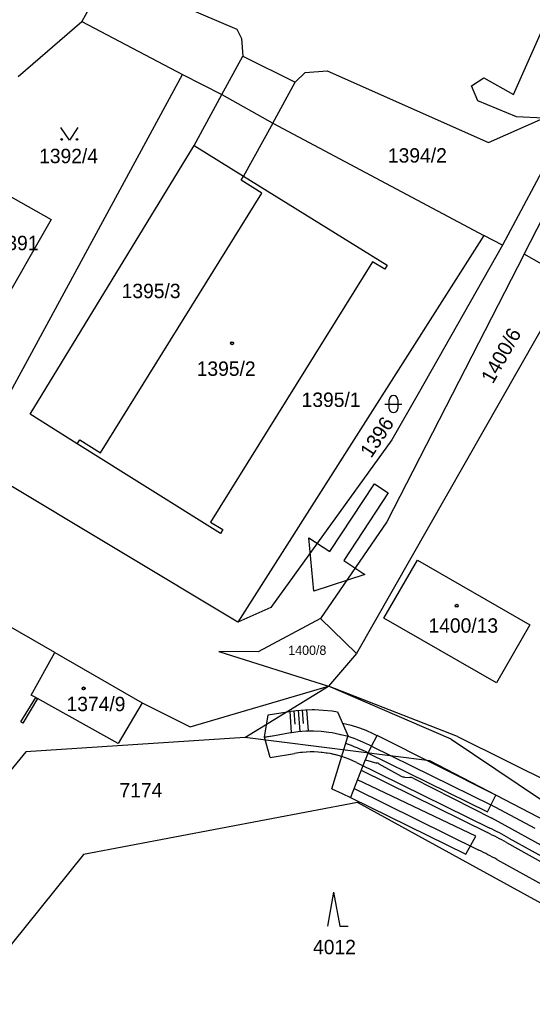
# Model space of a CAD drawing. Extents: x -593183 to -588034, y -1130415 to -1124994.
# Drawn here: x -590198.3 to -590137.7, y -1129520 to -1129405.1 of the extents above; entities that cross this region are included whole.
import ezdxf

# ---------------------------------------------------------------- set-up
doc = ezdxf.new("R2010")
doc.units = 0
for name, color, linetype in [('5', 7, 'Continuous'), ('Implicitní', 7, 'Continuous'), ('Vrstva 1', 7, 'Continuous'), ('Vrstva 10', 7, 'Continuous'), ('Vrstva 18', 7, 'Continuous'), ('Vrstva 19', 7, 'Continuous'), ('Vrstva 25', 7, 'Continuous'), ('Vrstva 4', 7, 'Continuous'), ('Vrstva 45', 7, 'Continuous')]:
    doc.layers.add(name, color=color, linetype=linetype)

msp = doc.modelspace()

# ---------------------------------------------------------------- linework, layer by layer
msp.add_line((-590156.74, -1129491.01), (-590142.64, -1129497.95))
for points in [[(-590160.18, -1129488.28), (-590159.14, -1129488.54), (-590158.27, -1129488.81), (-590158.17, -1129488.84), (-590157.42, -1129489.13), (-590156.59, -1129489.51), (-590156.12, -1129489.74)], [(-590169.36, -1129489.93), (-590168.18, -1129489.73), (-590166.31, -1129489.41), (-590166.18, -1129489.39), (-590165.41, -1129489.28), (-590164.5, -1129489.21), (-590163.78, -1129489.2), (-590163.59, -1129489.2), (-590162.68, -1129489.25), (-590161.78, -1129489.35), (-590161.37, -1129489.41), (-590160.88, -1129489.51), (-590159.51, -1129489.84)], [(-590169.29, -1129489.92), (-590168.18, -1129489.73), (-590166.31, -1129489.41), (-590166.18, -1129489.39), (-590165.41, -1129489.28), (-590164.5, -1129489.21), (-590163.78, -1129489.2), (-590163.59, -1129489.2), (-590162.68, -1129489.25), (-590161.78, -1129489.35), (-590161.37, -1129489.41), (-590160.88, -1129489.51), (-590160.24, -1129489.66)], [(-590157.14, -1129491.82), (-590143.04, -1129498.76)], [(-590161.43, -1129496.03), (-590160.22, -1129496.58), (-590159.22, -1129497.07)]]:
    msp.add_lwpolyline(points)
at = {"layer": '5'}
for p, q in [((-590168.69, -1129492.36), (-590165.84, -1129491.87)), ((-590159.22, -1129497.07), (-590145.6, -1129503.78))]:
    msp.add_line(p, q, dxfattribs=at)
msp.add_arc((-590163.81, -1129503.69), 12, 72.7754, 99.7544, dxfattribs=at)
at = {"layer": 'Implicitní'}
msp.add_line((-590160.76, -1129486.95), (-590159.51, -1129489.84), dxfattribs=at)
msp.add_lwpolyline([(-590168.93, -1129487.31), (-590166.68, -1129486.93), (-590166.51, -1129486.9), (-590165.62, -1129486.78), (-590164.57, -1129486.7), (-590163.74, -1129486.68), (-590163.47, -1129486.68), (-590162.43, -1129486.74), (-590161.39, -1129486.85), (-590160.76, -1129486.95)], dxfattribs=at)
at = {"layer": 'Vrstva 1'}
for p, q in [((-590187.88, -1129399.75), (-590190.94, -1129405.38)), ((-590187.88, -1129399.75), (-590172.63, -1129406.29)), ((-590126.27, -1129403.61), (-590141.28, -1129431.81)), ((-590198.48, -1129411.88), (-590190.94, -1129405.38)), ((-590190.94, -1129405.38), (-590179.07, -1129411.66)), ((-590172.63, -1129406.29), (-590172.1, -1129407.38)), ((-590172.1, -1129407.38), (-590171.95, -1129409.47)), ((-590171.95, -1129409.47), (-590165.74, -1129412.55)), ((-590203.92, -1129457.49), (-590179.07, -1129411.66)), ((-590179.07, -1129411.66), (-590174.42, -1129414.01)), ((-590165.74, -1129412.55), (-590164.56, -1129411.41)), ((-590164.56, -1129411.41), (-590161.96, -1129411.22)), ((-590161.96, -1129411.22), (-590142.91, -1129419.68)), ((-590177.69, -1129420.03), (-590174.42, -1129414.01)), ((-590174.42, -1129414.01), (-590168.4, -1129417.39)), ((-590168.4, -1129417.39), (-590171.84, -1129423.66)), ((-590168.4, -1129417.39), (-590143.46, -1129430.65)), ((-590142.91, -1129419.68), (-590136.42, -1129416.81)), ((-590197.06, -1129451.78), (-590177.69, -1129420.03)), ((-590204, -1129423.47), (-590194.57, -1129428.77)), ((-590172.13, -1129424.13), (-590171.84, -1129423.66)), ((-590169.67, -1129425.65), (-590172.13, -1129424.13)), ((-590171.84, -1129423.66), (-590154.89, -1129434.19)), ((-590188.73, -1129456.34), (-590169.67, -1129425.65)), ((-590194.57, -1129428.77), (-590206.35, -1129449.36)), ((-590138.72, -1129432.86), (-590136.44, -1129428.41)), ((-590143.46, -1129430.65), (-590172.52, -1129476.34)), ((-590141.28, -1129431.81), (-590143.46, -1129430.65)), ((-590141.28, -1129431.81), (-590151.22, -1129449.39)), ((-590156.62, -1129433.76), (-590175.74, -1129464.53)), ((-590155.18, -1129434.66), (-590156.62, -1129433.76)), ((-590138.72, -1129432.86), (-590154.93, -1129464.48)), ((-590133.39, -1129435.91), (-590138.72, -1129432.86)), ((-590154.89, -1129434.19), (-590155.18, -1129434.66)), ((-590133.39, -1129435.91), (-590158.5, -1129480.06)), ((-590194.13, -1129479.94), (-590246.38, -1129449.78)), ((-590151.22, -1129449.39), (-590154.32, -1129454.82)), ((-590191.48, -1129455.28), (-590197.06, -1129451.78)), ((-590191.48, -1129455.28), (-590191.19, -1129454.81)), ((-590174.58, -1129465.88), (-590191.48, -1129455.28)), ((-590191.19, -1129454.81), (-590188.73, -1129456.34)), ((-590154.32, -1129454.82), (-590168.61, -1129474.61)), ((-590172.52, -1129476.34), (-590203.92, -1129457.49)), ((-590175.74, -1129464.53), (-590174.3, -1129465.42)), ((-590154.93, -1129464.48), (-590162.75, -1129475.91)), ((-590174.3, -1129465.42), (-590174.58, -1129465.88)), ((-590155.29, -1129475.9), (-590151.29, -1129469.03)), ((-590151.29, -1129469.03), (-590138.04, -1129476.65)), ((-590168.61, -1129474.61), (-590172.52, -1129476.34)), ((-590162.75, -1129475.91), (-590170.13, -1129479.84)), ((-590162.75, -1129475.91), (-590158.5, -1129480.06)), ((-590141.98, -1129483.52), (-590155.29, -1129475.9)), ((-590138.04, -1129476.65), (-590141.98, -1129483.52)), ((-590170.13, -1129479.84), (-590174.78, -1129479.81)), ((-590174.78, -1129479.81), (-590161.8, -1129483.9)), ((-590196.92, -1129484.98), (-590194.13, -1129479.94)), ((-590194.13, -1129479.94), (-590183.83, -1129485.88)), ((-590158.5, -1129480.06), (-590161.8, -1129483.9)), ((-590178.15, -1129488.74), (-590161.8, -1129483.9)), ((-590171.71, -1129489.97), (-590161.8, -1129483.9)), ((-590146.58, -1129489.85), (-590161.8, -1129483.9)), ((-590147.35, -1129490.17), (-590161.8, -1129483.9)), ((-590198.14, -1129488.15), (-590196.39, -1129485.27)), ((-590196.17, -1129485.39), (-590197.92, -1129488.28)), ((-590196.39, -1129485.27), (-590196.92, -1129484.98)), ((-590186.66, -1129490.69), (-590196.17, -1129485.39)), ((-590183.83, -1129485.88), (-590186.66, -1129490.69)), ((-590183.83, -1129485.88), (-590178.15, -1129488.74)), ((-590164.91, -1129486.74), (-590164.79, -1129488.34)), ((-590164.41, -1129486.71), (-590164.22, -1129489.21)), ((-590169.36, -1129489.93), (-590168.93, -1129487.31)), ((-590166.4, -1129486.9), (-590166.21, -1129489.39)), ((-590165.91, -1129486.83), (-590165.79, -1129488.42)), ((-590165.41, -1129486.77), (-590165.22, -1129489.27)), ((-590197.92, -1129488.28), (-590198.14, -1129488.15)), ((-590171.71, -1129489.97), (-590197.55, -1129491.67)), ((-590149.84, -1129492.75), (-590171.71, -1129489.97)), ((-590168.69, -1129492.36), (-590169.36, -1129489.93)), ((-590161.43, -1129496.03), (-590159.52, -1129489.85)), ((-590142.07, -1129496.8), (-590156.08, -1129489.76)), ((-590147.35, -1129490.17), (-590136.8, -1129497.26)), ((-590146.58, -1129489.85), (-590114.72, -1129505.71)), ((-590197.55, -1129491.67), (-590205.41, -1129501.19)), ((-590168.69, -1129492.36), (-590165.84, -1129491.87)), ((-590157.46, -1129492.63), (-590157.14, -1129491.82)), ((-590157.49, -1129492.63), (-590158.65, -1129495.64)), ((-590158.51, -1129492.93), (-590142.77, -1129500.68)), ((-590157.46, -1129492.63), (-590156.11, -1129493)), ((-590155.89, -1129493.08), (-590153.25, -1129494.54)), ((-590105.19, -1129516.01), (-590149.84, -1129492.75)), ((-590157.97, -1129493.86), (-590143.03, -1129501.22)), ((-590152.82, -1129494.66), (-590152.23, -1129494.69)), ((-590151.83, -1129494.8), (-590142.53, -1129499.51)), ((-590158.65, -1129495.64), (-590159.22, -1129497.07)), ((-590158.8, -1129496.02), (-590144.05, -1129503.28)), ((-590143.04, -1129498.76), (-590142.07, -1129496.8)), ((-590158.4, -1129497.68), (-590190.74, -1129503.79)), ((-590110.01, -1129524.27), (-590158.4, -1129497.68)), ((-590137.41, -1129500.73), (-590142.64, -1129497.95)), ((-590135.08, -1129503.61), (-590142.53, -1129499.51)), ((-590145.6, -1129503.78), (-590144.42, -1129501.65)), ((-590140.81, -1129502.39), (-590120.32, -1129513.81)), ((-590140.52, -1129501.86), (-590120.02, -1129513.28)), ((-590190.74, -1129503.79), (-590217.02, -1129536.49)), ((-590141.93, -1129504.39), (-590121.44, -1129515.82))]:
    msp.add_line(p, q, dxfattribs=at)
msp.add_lwpolyline([(-590157.14, -1129491.82), (-590156.74, -1129491.01), (-590156.08, -1129489.76)], dxfattribs=at)
for centre, radius, start, end in [((-590165.48, -1129508.07), 19.17, 62.4553, 71.8659), ((-590165.86, -1129508.88), 19.17, 62.9396, 71.5228), ((-590163.81, -1129503.69), 12, 63.7824, 99.7544), ((-590156.37, -1129493.96), 1, 61.1892, 75.0113), ((-590152.77, -1129493.66), 1, 241.1892, 266.7295), ((-590152.29, -1129495.69), 1, 63.1201, 86.7295), ((-590164.86, -1129545.54), 49.4, 60.8664, 63.7824), ((-590164.86, -1129545.54), 50, 60.8664, 63.7824), ((-590164.86, -1129545.54), 47.1, 60.8664, 63.7824)]:
    msp.add_arc(centre, radius, start, end, dxfattribs=at)
at = {"layer": 'Vrstva 10'}
msp.add_lwpolyline([(-590157.54, -1129470.71), (-590163.55, -1129472.69), (-590164.14, -1129466.38), (-590161.65, -1129468.01), (-590156.4, -1129460.01), (-590154.76, -1129461.09), (-590160.02, -1129469.08)], close=True, dxfattribs=at)
at = {"layer": 'Vrstva 25'}
for p, q in [((-590155.15, -1129450.59), (-590153.15, -1129450.59)), ((-590154.65, -1129451.09), (-590154.65, -1129450.09)), ((-590153.65, -1129450.09), (-590153.65, -1129451.09)), ((-590161.21, -1129508.27), (-590161.95, -1129512.27)), ((-590161.21, -1129508.27), (-590160.48, -1129512.27)), ((-590160.48, -1129512.27), (-590159.48, -1129512.27))]:
    msp.add_line(p, q, dxfattribs=at)
msp.add_lwpolyline([(-590191.42, -1129417.92), (-590192.42, -1129419.42), (-590193.42, -1129417.92)], dxfattribs=at)
for centre, radius in [((-590193.32, -1129419.32), 0.1), ((-590191.52, -1129419.32), 0.1), ((-590173.2, -1129443.4), 0.175), ((-590173.2, -1129443.4), 0.15), ((-590146.67, -1129474.41), 0.175), ((-590146.67, -1129474.41), 0.15), ((-590190.73, -1129484.18), 0.175), ((-590190.73, -1129484.18), 0.15)]:
    msp.add_circle(centre, radius, dxfattribs=at)
for centre, start, end in [((-590154.15, -1129450.09), 90, 180), ((-590154.15, -1129450.09), 0, 90), ((-590154.15, -1129451.09), 180, 270), ((-590154.15, -1129451.09), 270, 0)]:
    msp.add_arc(centre, 0.5, start, end, dxfattribs=at)
at = {"layer": 'Vrstva 4'}
for p, q in [((-590139.96, -1129414.01), (-590129.01, -1129389.17)), ((-590174.42, -1129414.01), (-590171.95, -1129409.47)), ((-590144.94, -1129412.98), (-590143.46, -1129412.03)), ((-590143.46, -1129412.03), (-590139.96, -1129414.01)), ((-590168.4, -1129417.39), (-590165.74, -1129412.55)), ((-590144.19, -1129414.76), (-590144.94, -1129412.98)), ((-590139.62, -1129416.64), (-590144.19, -1129414.76)), ((-590136.42, -1129416.81), (-590139.62, -1129416.64)), ((-590177.69, -1129420.03), (-590171.84, -1129423.66)), ((-590196.39, -1129485.27), (-590196.17, -1129485.39))]:
    msp.add_line(p, q, dxfattribs=at)
at = {"layer": 'Vrstva 45'}
msp.add_line((-590144.42, -1129501.65), (-590158.4, -1129494.99), dxfattribs=at)

# ---------------------------------------------------------------- texts
at = {"layer": 'Vrstva 18'}
for s, height, p in [('1392/4', 1.7, (-590195.99, -1129422.12)), ('1394/2', 1.7, (-590154.8, -1129422.05)), ('1395/3', 1.7, (-590186.24, -1129438.07)), ('1395/1', 1.7, (-590164.99, -1129450.92)), ('1400/8', 1.1, (-590166.57, -1129480.22)), ('7174', 1.7, (-590186.5, -1129497.06)), ('4012', 1.7, (-590163.64, -1129515.59))]:
    msp.add_text(s, height=height, dxfattribs=at).set_placement(p)
for s, rotation, p in [('1400/6', 60.626, (-590142.41, -1129448.29)), ('1396', 56.8421, (-590156.77, -1129457.06))]:
    msp.add_text(s, height=1.7, rotation=rotation, dxfattribs=at).set_placement(p)
at = {"layer": 'Vrstva 19'}
for s, p in [('1391', (-590201.12, -1129432.4)), ('1395/2', (-590177.38, -1129447.25)), ('1400/13', (-590150.01, -1129477.6)), ('1374/9', (-590192.75, -1129486.87))]:
    msp.add_text(s, height=1.7, dxfattribs=at).set_placement(p)

doc.saveas('drawing.dxf')
